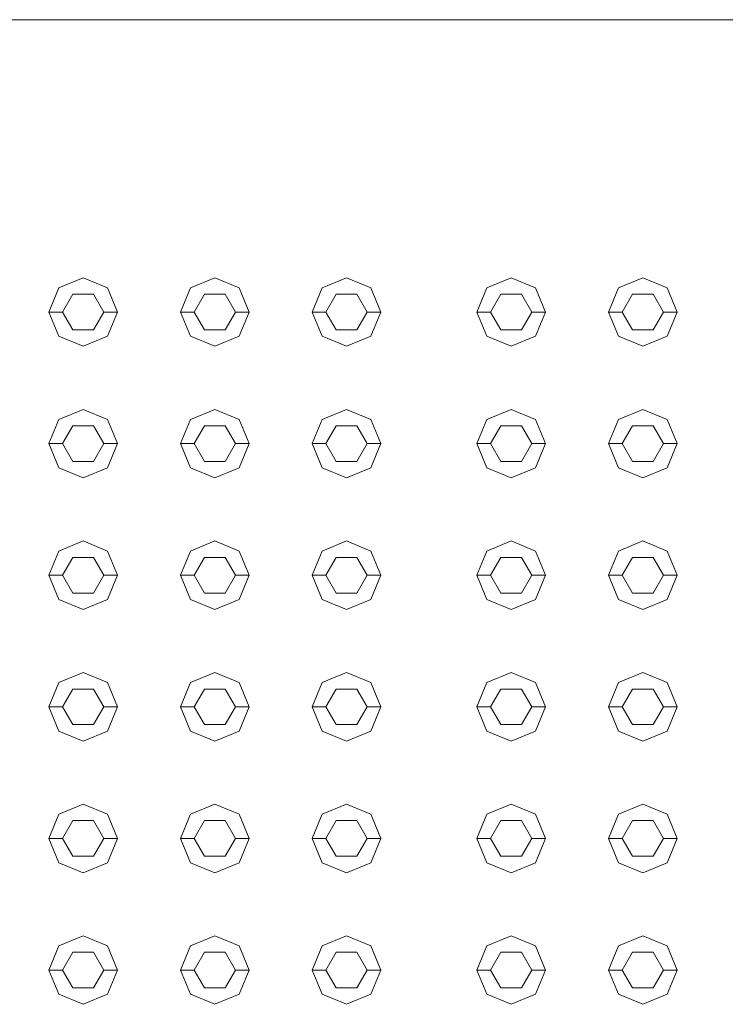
# Model space of a CAD drawing. Header units: millimetres. Extents: x -261 to 187, y -214 to 106.
# Tile 628 of 656: x -213.322 to -213.064, y 14.39 to 14.749. Entities that reach past the tile are written whole.
import ezdxf

# ---------------------------------------------------------------- set-up
doc = ezdxf.new("R2010")
doc.units = ezdxf.units.MM
doc.header["$LTSCALE"] = 0.005
doc.header["$MEASUREMENT"] = 0
doc.layers.add('IFC-Elemento construtivo genérico-Contorno', color=9, linetype='Continuous', lineweight=5)
doc.layers.add('IFC-Laje-Contorno', color=9, linetype='Continuous', lineweight=5)

msp = doc.modelspace()

# ---------------------------------------------------------------- linework, layer by layer
at = {"layer": 'IFC-Elemento construtivo genérico-Contorno', "lineweight": 5}
for p, q in [((-213.30762, 14.65148), (-213.29877, 14.65515)), ((-213.29877, 14.65515), (-213.28991, 14.65148)), ((-213.25953, 14.65148), (-213.25068, 14.65515)), ((-213.25068, 14.65515), (-213.24182, 14.65148)), ((-213.21144, 14.65148), (-213.20258, 14.65515)), ((-213.20258, 14.65515), (-213.19373, 14.65148)), ((-213.15133, 14.65148), (-213.14247, 14.65515)), ((-213.14247, 14.65515), (-213.13361, 14.65148)), ((-213.10323, 14.65148), (-213.09438, 14.65515)), ((-213.09438, 14.65515), (-213.08552, 14.65148)), ((-213.31129, 14.64263), (-213.30762, 14.65148)), ((-213.30628, 14.64263), (-213.30252, 14.64914)), ((-213.30252, 14.64914), (-213.29501, 14.64914)), ((-213.29501, 14.64914), (-213.29125, 14.64263)), ((-213.28991, 14.65148), (-213.28624, 14.64263)), ((-213.2632, 14.64263), (-213.25953, 14.65148)), ((-213.25819, 14.64263), (-213.25443, 14.64914)), ((-213.25443, 14.64914), (-213.24692, 14.64914)), ((-213.24692, 14.64914), (-213.24316, 14.64263)), ((-213.24182, 14.65148), (-213.23815, 14.64263)), ((-213.21511, 14.64263), (-213.21144, 14.65148)), ((-213.2101, 14.64263), (-213.20634, 14.64914)), ((-213.20634, 14.64914), (-213.19883, 14.64914)), ((-213.19883, 14.64914), (-213.19507, 14.64263)), ((-213.19373, 14.65148), (-213.19006, 14.64263)), ((-213.15499, 14.64263), (-213.15133, 14.65148)), ((-213.14998, 14.64263), (-213.14623, 14.64914)), ((-213.14623, 14.64914), (-213.13871, 14.64914)), ((-213.13871, 14.64914), (-213.13496, 14.64263)), ((-213.13361, 14.65148), (-213.12995, 14.64263)), ((-213.1069, 14.64263), (-213.10323, 14.65148)), ((-213.10189, 14.64263), (-213.09814, 14.64914)), ((-213.09814, 14.64914), (-213.09062, 14.64914)), ((-213.09062, 14.64914), (-213.08686, 14.64263)), ((-213.08552, 14.65148), (-213.08185, 14.64263)), ((-213.31129, 14.64263), (-213.30628, 14.64263)), ((-213.31129, 14.64263), (-213.30762, 14.63377)), ((-213.30628, 14.64263), (-213.30252, 14.63612)), ((-213.29501, 14.63612), (-213.29125, 14.64263)), ((-213.29125, 14.64263), (-213.28624, 14.64263)), ((-213.28991, 14.63377), (-213.28624, 14.64263)), ((-213.2632, 14.64263), (-213.25819, 14.64263)), ((-213.2632, 14.64263), (-213.25953, 14.63377)), ((-213.25819, 14.64263), (-213.25443, 14.63612)), ((-213.24692, 14.63612), (-213.24316, 14.64263)), ((-213.24316, 14.64263), (-213.23815, 14.64263)), ((-213.24182, 14.63377), (-213.23815, 14.64263)), ((-213.21511, 14.64263), (-213.2101, 14.64263)), ((-213.21511, 14.64263), (-213.21144, 14.63377)), ((-213.2101, 14.64263), (-213.20634, 14.63612)), ((-213.19883, 14.63612), (-213.19507, 14.64263)), ((-213.19507, 14.64263), (-213.19006, 14.64263)), ((-213.19373, 14.63377), (-213.19006, 14.64263)), ((-213.15499, 14.64263), (-213.14998, 14.64263)), ((-213.15499, 14.64263), (-213.15133, 14.63377)), ((-213.14998, 14.64263), (-213.14623, 14.63612)), ((-213.13871, 14.63612), (-213.13496, 14.64263)), ((-213.13496, 14.64263), (-213.12995, 14.64263)), ((-213.13361, 14.63377), (-213.12995, 14.64263)), ((-213.1069, 14.64263), (-213.10189, 14.64263)), ((-213.1069, 14.64263), (-213.10323, 14.63377)), ((-213.10189, 14.64263), (-213.09814, 14.63612)), ((-213.09062, 14.63612), (-213.08686, 14.64263)), ((-213.08686, 14.64263), (-213.08185, 14.64263)), ((-213.08552, 14.63377), (-213.08185, 14.64263)), ((-213.30252, 14.63612), (-213.29501, 14.63612)), ((-213.25443, 14.63612), (-213.24692, 14.63612)), ((-213.20634, 14.63612), (-213.19883, 14.63612)), ((-213.14623, 14.63612), (-213.13871, 14.63612)), ((-213.09814, 14.63612), (-213.09062, 14.63612)), ((-213.30762, 14.63377), (-213.29877, 14.63011)), ((-213.29877, 14.63011), (-213.28991, 14.63377)), ((-213.25953, 14.63377), (-213.25068, 14.63011)), ((-213.25068, 14.63011), (-213.24182, 14.63377)), ((-213.21144, 14.63377), (-213.20258, 14.63011)), ((-213.20258, 14.63011), (-213.19373, 14.63377)), ((-213.15133, 14.63377), (-213.14247, 14.63011)), ((-213.14247, 14.63011), (-213.13361, 14.63377)), ((-213.10323, 14.63377), (-213.09438, 14.63011)), ((-213.09438, 14.63011), (-213.08552, 14.63377)), ((-213.30762, 14.60339), (-213.29877, 14.60706)), ((-213.29877, 14.60706), (-213.28991, 14.60339)), ((-213.25953, 14.60339), (-213.25068, 14.60706)), ((-213.25068, 14.60706), (-213.24182, 14.60339)), ((-213.21144, 14.60339), (-213.20258, 14.60706)), ((-213.20258, 14.60706), (-213.19373, 14.60339)), ((-213.15133, 14.60339), (-213.14247, 14.60706)), ((-213.14247, 14.60706), (-213.13361, 14.60339)), ((-213.10323, 14.60339), (-213.09438, 14.60706)), ((-213.09438, 14.60706), (-213.08552, 14.60339)), ((-213.31129, 14.59454), (-213.30762, 14.60339)), ((-213.28991, 14.60339), (-213.28624, 14.59454)), ((-213.2632, 14.59454), (-213.25953, 14.60339)), ((-213.24182, 14.60339), (-213.23815, 14.59454)), ((-213.21511, 14.59454), (-213.21144, 14.60339)), ((-213.19373, 14.60339), (-213.19006, 14.59454)), ((-213.15499, 14.59454), (-213.15133, 14.60339)), ((-213.13361, 14.60339), (-213.12995, 14.59454)), ((-213.1069, 14.59454), (-213.10323, 14.60339)), ((-213.08552, 14.60339), (-213.08185, 14.59454)), ((-213.30628, 14.59454), (-213.30252, 14.60105)), ((-213.30252, 14.60105), (-213.29501, 14.60105)), ((-213.29501, 14.60105), (-213.29125, 14.59454)), ((-213.25819, 14.59454), (-213.25443, 14.60105)), ((-213.25443, 14.60105), (-213.24692, 14.60105)), ((-213.24692, 14.60105), (-213.24316, 14.59454)), ((-213.2101, 14.59454), (-213.20634, 14.60105)), ((-213.20634, 14.60105), (-213.19883, 14.60105)), ((-213.19883, 14.60105), (-213.19507, 14.59454)), ((-213.14998, 14.59454), (-213.14623, 14.60105)), ((-213.14623, 14.60105), (-213.13871, 14.60105)), ((-213.13871, 14.60105), (-213.13496, 14.59454)), ((-213.10189, 14.59454), (-213.09814, 14.60105)), ((-213.09814, 14.60105), (-213.09062, 14.60105)), ((-213.09062, 14.60105), (-213.08686, 14.59454)), ((-213.31129, 14.59454), (-213.30628, 14.59454)), ((-213.31129, 14.59454), (-213.30762, 14.58568)), ((-213.30628, 14.59454), (-213.30252, 14.58803)), ((-213.29501, 14.58803), (-213.29125, 14.59454)), ((-213.29125, 14.59454), (-213.28624, 14.59454)), ((-213.28991, 14.58568), (-213.28624, 14.59454)), ((-213.2632, 14.59454), (-213.25819, 14.59454)), ((-213.2632, 14.59454), (-213.25953, 14.58568)), ((-213.25819, 14.59454), (-213.25443, 14.58803)), ((-213.24692, 14.58803), (-213.24316, 14.59454)), ((-213.24316, 14.59454), (-213.23815, 14.59454)), ((-213.24182, 14.58568), (-213.23815, 14.59454)), ((-213.21511, 14.59454), (-213.2101, 14.59454)), ((-213.21511, 14.59454), (-213.21144, 14.58568)), ((-213.2101, 14.59454), (-213.20634, 14.58803)), ((-213.19883, 14.58803), (-213.19507, 14.59454)), ((-213.19507, 14.59454), (-213.19006, 14.59454)), ((-213.19373, 14.58568), (-213.19006, 14.59454)), ((-213.15499, 14.59454), (-213.14998, 14.59454)), ((-213.15499, 14.59454), (-213.15133, 14.58568)), ((-213.14998, 14.59454), (-213.14623, 14.58803)), ((-213.13871, 14.58803), (-213.13496, 14.59454)), ((-213.13496, 14.59454), (-213.12995, 14.59454)), ((-213.13361, 14.58568), (-213.12995, 14.59454)), ((-213.1069, 14.59454), (-213.10189, 14.59454)), ((-213.1069, 14.59454), (-213.10323, 14.58568)), ((-213.10189, 14.59454), (-213.09814, 14.58803)), ((-213.09062, 14.58803), (-213.08686, 14.59454)), ((-213.08686, 14.59454), (-213.08185, 14.59454)), ((-213.08552, 14.58568), (-213.08185, 14.59454)), ((-213.30252, 14.58803), (-213.29501, 14.58803)), ((-213.25443, 14.58803), (-213.24692, 14.58803)), ((-213.20634, 14.58803), (-213.19883, 14.58803)), ((-213.14623, 14.58803), (-213.13871, 14.58803)), ((-213.09814, 14.58803), (-213.09062, 14.58803)), ((-213.30762, 14.58568), (-213.29877, 14.58202)), ((-213.29877, 14.58202), (-213.28991, 14.58568)), ((-213.25953, 14.58568), (-213.25068, 14.58202)), ((-213.25068, 14.58202), (-213.24182, 14.58568)), ((-213.21144, 14.58568), (-213.20258, 14.58202)), ((-213.20258, 14.58202), (-213.19373, 14.58568)), ((-213.15133, 14.58568), (-213.14247, 14.58202)), ((-213.14247, 14.58202), (-213.13361, 14.58568)), ((-213.10323, 14.58568), (-213.09438, 14.58202)), ((-213.09438, 14.58202), (-213.08552, 14.58568)), ((-213.30762, 14.5553), (-213.29877, 14.55897)), ((-213.29877, 14.55897), (-213.28991, 14.5553)), ((-213.25953, 14.5553), (-213.25068, 14.55897)), ((-213.25068, 14.55897), (-213.24182, 14.5553)), ((-213.21144, 14.5553), (-213.20258, 14.55897)), ((-213.20258, 14.55897), (-213.19373, 14.5553)), ((-213.15133, 14.5553), (-213.14247, 14.55897)), ((-213.14247, 14.55897), (-213.13361, 14.5553)), ((-213.10323, 14.5553), (-213.09438, 14.55897)), ((-213.09438, 14.55897), (-213.08552, 14.5553)), ((-213.31129, 14.54644), (-213.30762, 14.5553)), ((-213.28991, 14.5553), (-213.28624, 14.54644)), ((-213.2632, 14.54644), (-213.25953, 14.5553)), ((-213.24182, 14.5553), (-213.23815, 14.54644)), ((-213.21511, 14.54644), (-213.21144, 14.5553)), ((-213.19373, 14.5553), (-213.19006, 14.54644)), ((-213.15499, 14.54644), (-213.15133, 14.5553)), ((-213.13361, 14.5553), (-213.12995, 14.54644)), ((-213.1069, 14.54644), (-213.10323, 14.5553)), ((-213.08552, 14.5553), (-213.08185, 14.54644)), ((-213.30628, 14.54644), (-213.30252, 14.55296)), ((-213.30252, 14.55296), (-213.29501, 14.55296)), ((-213.29501, 14.55296), (-213.29125, 14.54644)), ((-213.25819, 14.54644), (-213.25443, 14.55296)), ((-213.25443, 14.55296), (-213.24692, 14.55296)), ((-213.24692, 14.55296), (-213.24316, 14.54644)), ((-213.2101, 14.54644), (-213.20634, 14.55296)), ((-213.20634, 14.55296), (-213.19883, 14.55296)), ((-213.19883, 14.55296), (-213.19507, 14.54644)), ((-213.14998, 14.54644), (-213.14623, 14.55296)), ((-213.14623, 14.55296), (-213.13871, 14.55296)), ((-213.13871, 14.55296), (-213.13496, 14.54644)), ((-213.10189, 14.54644), (-213.09814, 14.55296)), ((-213.09814, 14.55296), (-213.09062, 14.55296)), ((-213.09062, 14.55296), (-213.08686, 14.54644)), ((-213.31129, 14.54644), (-213.30628, 14.54644)), ((-213.31129, 14.54644), (-213.30762, 14.53759)), ((-213.30628, 14.54644), (-213.30252, 14.53994)), ((-213.29501, 14.53994), (-213.29125, 14.54644)), ((-213.29125, 14.54644), (-213.28624, 14.54644)), ((-213.28991, 14.53759), (-213.28624, 14.54644)), ((-213.2632, 14.54644), (-213.25819, 14.54644)), ((-213.2632, 14.54644), (-213.25953, 14.53759)), ((-213.25819, 14.54644), (-213.25443, 14.53994)), ((-213.24692, 14.53994), (-213.24316, 14.54644)), ((-213.24316, 14.54644), (-213.23815, 14.54644)), ((-213.24182, 14.53759), (-213.23815, 14.54644)), ((-213.21511, 14.54644), (-213.2101, 14.54644)), ((-213.21511, 14.54644), (-213.21144, 14.53759)), ((-213.2101, 14.54644), (-213.20634, 14.53994)), ((-213.19883, 14.53994), (-213.19507, 14.54644)), ((-213.19507, 14.54644), (-213.19006, 14.54644)), ((-213.19373, 14.53759), (-213.19006, 14.54644)), ((-213.15499, 14.54644), (-213.14998, 14.54644)), ((-213.15499, 14.54644), (-213.15133, 14.53759)), ((-213.14998, 14.54644), (-213.14623, 14.53994)), ((-213.13871, 14.53994), (-213.13496, 14.54644)), ((-213.13496, 14.54644), (-213.12995, 14.54644)), ((-213.13361, 14.53759), (-213.12995, 14.54644)), ((-213.1069, 14.54644), (-213.10189, 14.54644)), ((-213.1069, 14.54644), (-213.10323, 14.53759)), ((-213.10189, 14.54644), (-213.09814, 14.53994)), ((-213.09062, 14.53994), (-213.08686, 14.54644)), ((-213.08686, 14.54644), (-213.08185, 14.54644)), ((-213.08552, 14.53759), (-213.08185, 14.54644)), ((-213.30762, 14.53759), (-213.29877, 14.53392)), ((-213.30252, 14.53994), (-213.29501, 14.53994)), ((-213.29877, 14.53392), (-213.28991, 14.53759)), ((-213.25953, 14.53759), (-213.25068, 14.53392)), ((-213.25443, 14.53994), (-213.24692, 14.53994)), ((-213.25068, 14.53392), (-213.24182, 14.53759)), ((-213.21144, 14.53759), (-213.20258, 14.53392)), ((-213.20634, 14.53994), (-213.19883, 14.53994)), ((-213.20258, 14.53392), (-213.19373, 14.53759)), ((-213.15133, 14.53759), (-213.14247, 14.53392)), ((-213.14623, 14.53994), (-213.13871, 14.53994)), ((-213.14247, 14.53392), (-213.13361, 14.53759)), ((-213.10323, 14.53759), (-213.09438, 14.53392)), ((-213.09814, 14.53994), (-213.09062, 14.53994)), ((-213.09438, 14.53392), (-213.08552, 14.53759)), ((-213.30762, 14.50721), (-213.29877, 14.51088)), ((-213.29877, 14.51088), (-213.28991, 14.50721)), ((-213.25953, 14.50721), (-213.25068, 14.51088)), ((-213.25068, 14.51088), (-213.24182, 14.50721)), ((-213.21144, 14.50721), (-213.20258, 14.51088)), ((-213.20258, 14.51088), (-213.19373, 14.50721)), ((-213.15133, 14.50721), (-213.14247, 14.51088)), ((-213.14247, 14.51088), (-213.13361, 14.50721)), ((-213.10323, 14.50721), (-213.09438, 14.51088)), ((-213.09438, 14.51088), (-213.08552, 14.50721)), ((-213.31129, 14.49836), (-213.30762, 14.50721)), ((-213.30628, 14.49836), (-213.30252, 14.50486)), ((-213.30252, 14.50486), (-213.29501, 14.50486)), ((-213.29501, 14.50486), (-213.29125, 14.49836)), ((-213.28991, 14.50721), (-213.28624, 14.49836)), ((-213.2632, 14.49836), (-213.25953, 14.50721)), ((-213.25819, 14.49836), (-213.25443, 14.50486)), ((-213.25443, 14.50486), (-213.24692, 14.50486)), ((-213.24692, 14.50486), (-213.24316, 14.49836)), ((-213.24182, 14.50721), (-213.23815, 14.49836)), ((-213.21511, 14.49836), (-213.21144, 14.50721)), ((-213.2101, 14.49836), (-213.20634, 14.50486)), ((-213.20634, 14.50486), (-213.19883, 14.50486)), ((-213.19883, 14.50486), (-213.19507, 14.49836)), ((-213.19373, 14.50721), (-213.19006, 14.49836)), ((-213.15499, 14.49836), (-213.15133, 14.50721)), ((-213.14998, 14.49836), (-213.14623, 14.50486)), ((-213.14623, 14.50486), (-213.13871, 14.50486)), ((-213.13871, 14.50486), (-213.13496, 14.49836)), ((-213.13361, 14.50721), (-213.12995, 14.49836)), ((-213.1069, 14.49836), (-213.10323, 14.50721)), ((-213.10189, 14.49836), (-213.09814, 14.50486)), ((-213.09814, 14.50486), (-213.09062, 14.50486)), ((-213.09062, 14.50486), (-213.08686, 14.49836)), ((-213.08552, 14.50721), (-213.08185, 14.49836)), ((-213.31129, 14.49836), (-213.30628, 14.49836)), ((-213.31129, 14.49836), (-213.30762, 14.4895)), ((-213.30628, 14.49836), (-213.30252, 14.49185)), ((-213.29501, 14.49185), (-213.29125, 14.49836)), ((-213.29125, 14.49836), (-213.28624, 14.49836)), ((-213.28991, 14.4895), (-213.28624, 14.49836)), ((-213.2632, 14.49836), (-213.25819, 14.49836)), ((-213.2632, 14.49836), (-213.25953, 14.4895)), ((-213.25819, 14.49836), (-213.25443, 14.49185)), ((-213.24692, 14.49185), (-213.24316, 14.49836)), ((-213.24316, 14.49836), (-213.23815, 14.49836)), ((-213.24182, 14.4895), (-213.23815, 14.49836)), ((-213.21511, 14.49836), (-213.2101, 14.49836)), ((-213.21511, 14.49836), (-213.21144, 14.4895)), ((-213.2101, 14.49836), (-213.20634, 14.49185)), ((-213.19883, 14.49185), (-213.19507, 14.49836)), ((-213.19507, 14.49836), (-213.19006, 14.49836)), ((-213.19373, 14.4895), (-213.19006, 14.49836)), ((-213.15499, 14.49836), (-213.14998, 14.49836)), ((-213.15499, 14.49836), (-213.15133, 14.4895)), ((-213.14998, 14.49836), (-213.14623, 14.49185)), ((-213.13871, 14.49185), (-213.13496, 14.49836)), ((-213.13496, 14.49836), (-213.12995, 14.49836)), ((-213.13361, 14.4895), (-213.12995, 14.49836)), ((-213.1069, 14.49836), (-213.10189, 14.49836)), ((-213.1069, 14.49836), (-213.10323, 14.4895)), ((-213.10189, 14.49836), (-213.09814, 14.49185)), ((-213.09062, 14.49185), (-213.08686, 14.49836)), ((-213.08686, 14.49836), (-213.08185, 14.49836)), ((-213.08552, 14.4895), (-213.08185, 14.49836)), ((-213.30252, 14.49185), (-213.29501, 14.49185)), ((-213.25443, 14.49185), (-213.24692, 14.49185)), ((-213.20634, 14.49185), (-213.19883, 14.49185)), ((-213.14623, 14.49185), (-213.13871, 14.49185)), ((-213.09814, 14.49185), (-213.09062, 14.49185)), ((-213.30762, 14.4895), (-213.29877, 14.48583)), ((-213.29877, 14.48583), (-213.28991, 14.4895)), ((-213.25953, 14.4895), (-213.25068, 14.48583)), ((-213.25068, 14.48583), (-213.24182, 14.4895)), ((-213.21144, 14.4895), (-213.20258, 14.48583)), ((-213.20258, 14.48583), (-213.19373, 14.4895)), ((-213.15133, 14.4895), (-213.14247, 14.48583)), ((-213.14247, 14.48583), (-213.13361, 14.4895)), ((-213.10323, 14.4895), (-213.09438, 14.48583)), ((-213.09438, 14.48583), (-213.08552, 14.4895)), ((-213.30762, 14.45912), (-213.29877, 14.46279)), ((-213.29877, 14.46279), (-213.28991, 14.45912)), ((-213.25953, 14.45912), (-213.25068, 14.46279)), ((-213.25068, 14.46279), (-213.24182, 14.45912)), ((-213.21144, 14.45912), (-213.20258, 14.46279)), ((-213.20258, 14.46279), (-213.19373, 14.45912)), ((-213.15133, 14.45912), (-213.14247, 14.46279)), ((-213.14247, 14.46279), (-213.13361, 14.45912)), ((-213.10323, 14.45912), (-213.09438, 14.46279)), ((-213.09438, 14.46279), (-213.08552, 14.45912)), ((-213.31129, 14.45027), (-213.30762, 14.45912)), ((-213.28991, 14.45912), (-213.28624, 14.45027)), ((-213.2632, 14.45027), (-213.25953, 14.45912)), ((-213.24182, 14.45912), (-213.23815, 14.45027)), ((-213.21511, 14.45027), (-213.21144, 14.45912)), ((-213.19373, 14.45912), (-213.19006, 14.45027)), ((-213.15499, 14.45027), (-213.15133, 14.45912)), ((-213.13361, 14.45912), (-213.12995, 14.45027)), ((-213.1069, 14.45027), (-213.10323, 14.45912)), ((-213.08552, 14.45912), (-213.08185, 14.45027)), ((-213.30628, 14.45027), (-213.30252, 14.45677)), ((-213.30252, 14.45677), (-213.29501, 14.45677)), ((-213.29501, 14.45677), (-213.29125, 14.45027)), ((-213.25819, 14.45027), (-213.25443, 14.45677)), ((-213.25443, 14.45677), (-213.24692, 14.45677)), ((-213.24692, 14.45677), (-213.24316, 14.45027)), ((-213.2101, 14.45027), (-213.20634, 14.45677)), ((-213.20634, 14.45677), (-213.19883, 14.45677)), ((-213.19883, 14.45677), (-213.19507, 14.45027)), ((-213.14998, 14.45027), (-213.14623, 14.45677)), ((-213.14623, 14.45677), (-213.13871, 14.45677)), ((-213.13871, 14.45677), (-213.13496, 14.45027)), ((-213.10189, 14.45027), (-213.09814, 14.45677)), ((-213.09814, 14.45677), (-213.09062, 14.45677)), ((-213.09062, 14.45677), (-213.08686, 14.45027)), ((-213.31129, 14.45027), (-213.30628, 14.45027)), ((-213.31129, 14.45027), (-213.30762, 14.44141)), ((-213.30628, 14.45027), (-213.30252, 14.44375)), ((-213.29501, 14.44375), (-213.29125, 14.45027)), ((-213.29125, 14.45027), (-213.28624, 14.45027)), ((-213.28991, 14.44141), (-213.28624, 14.45027)), ((-213.2632, 14.45027), (-213.25819, 14.45027)), ((-213.2632, 14.45027), (-213.25953, 14.44141)), ((-213.25819, 14.45027), (-213.25443, 14.44375)), ((-213.24692, 14.44375), (-213.24316, 14.45027)), ((-213.24316, 14.45027), (-213.23815, 14.45027)), ((-213.24182, 14.44141), (-213.23815, 14.45027)), ((-213.21511, 14.45027), (-213.2101, 14.45027)), ((-213.21511, 14.45027), (-213.21144, 14.44141)), ((-213.2101, 14.45027), (-213.20634, 14.44375)), ((-213.19883, 14.44375), (-213.19507, 14.45027)), ((-213.19507, 14.45027), (-213.19006, 14.45027)), ((-213.19373, 14.44141), (-213.19006, 14.45027)), ((-213.15499, 14.45027), (-213.14998, 14.45027)), ((-213.15499, 14.45027), (-213.15133, 14.44141)), ((-213.14998, 14.45027), (-213.14623, 14.44375)), ((-213.13871, 14.44375), (-213.13496, 14.45027)), ((-213.13496, 14.45027), (-213.12995, 14.45027)), ((-213.13361, 14.44141), (-213.12995, 14.45027)), ((-213.1069, 14.45027), (-213.10189, 14.45027)), ((-213.1069, 14.45027), (-213.10323, 14.44141)), ((-213.10189, 14.45027), (-213.09814, 14.44375)), ((-213.09062, 14.44375), (-213.08686, 14.45027)), ((-213.08686, 14.45027), (-213.08185, 14.45027)), ((-213.08552, 14.44141), (-213.08185, 14.45027)), ((-213.30252, 14.44375), (-213.29501, 14.44375)), ((-213.25443, 14.44375), (-213.24692, 14.44375)), ((-213.20634, 14.44375), (-213.19883, 14.44375)), ((-213.14623, 14.44375), (-213.13871, 14.44375)), ((-213.09814, 14.44375), (-213.09062, 14.44375)), ((-213.30762, 14.44141), (-213.29877, 14.43774)), ((-213.29877, 14.43774), (-213.28991, 14.44141)), ((-213.25953, 14.44141), (-213.25068, 14.43774)), ((-213.25068, 14.43774), (-213.24182, 14.44141)), ((-213.21144, 14.44141), (-213.20258, 14.43774)), ((-213.20258, 14.43774), (-213.19373, 14.44141)), ((-213.15133, 14.44141), (-213.14247, 14.43774)), ((-213.14247, 14.43774), (-213.13361, 14.44141)), ((-213.10323, 14.44141), (-213.09438, 14.43774)), ((-213.09438, 14.43774), (-213.08552, 14.44141)), ((-213.30762, 14.41103), (-213.29877, 14.41469)), ((-213.29877, 14.41469), (-213.28991, 14.41103)), ((-213.25953, 14.41103), (-213.25068, 14.41469)), ((-213.25068, 14.41469), (-213.24182, 14.41103)), ((-213.21144, 14.41103), (-213.20258, 14.41469)), ((-213.20258, 14.41469), (-213.19373, 14.41103)), ((-213.15133, 14.41103), (-213.14247, 14.41469)), ((-213.14247, 14.41469), (-213.13361, 14.41103)), ((-213.10323, 14.41103), (-213.09438, 14.41469)), ((-213.09438, 14.41469), (-213.08552, 14.41103)), ((-213.31129, 14.40217), (-213.30762, 14.41103)), ((-213.30628, 14.40217), (-213.30252, 14.40868)), ((-213.30252, 14.40868), (-213.29501, 14.40868)), ((-213.29501, 14.40868), (-213.29125, 14.40217)), ((-213.28991, 14.41103), (-213.28624, 14.40217)), ((-213.2632, 14.40217), (-213.25953, 14.41103)), ((-213.25819, 14.40217), (-213.25443, 14.40868)), ((-213.25443, 14.40868), (-213.24692, 14.40868)), ((-213.24692, 14.40868), (-213.24316, 14.40217)), ((-213.24182, 14.41103), (-213.23815, 14.40217)), ((-213.21511, 14.40217), (-213.21144, 14.41103)), ((-213.2101, 14.40217), (-213.20634, 14.40868)), ((-213.20634, 14.40868), (-213.19883, 14.40868)), ((-213.19883, 14.40868), (-213.19507, 14.40217)), ((-213.19373, 14.41103), (-213.19006, 14.40217)), ((-213.15499, 14.40217), (-213.15133, 14.41103)), ((-213.14998, 14.40217), (-213.14623, 14.40868)), ((-213.14623, 14.40868), (-213.13871, 14.40868)), ((-213.13871, 14.40868), (-213.13496, 14.40217)), ((-213.13361, 14.41103), (-213.12995, 14.40217)), ((-213.1069, 14.40217), (-213.10323, 14.41103)), ((-213.10189, 14.40217), (-213.09814, 14.40868)), ((-213.09814, 14.40868), (-213.09062, 14.40868)), ((-213.09062, 14.40868), (-213.08686, 14.40217)), ((-213.08552, 14.41103), (-213.08185, 14.40217)), ((-213.31129, 14.40217), (-213.30628, 14.40217)), ((-213.31129, 14.40217), (-213.30762, 14.39332)), ((-213.30628, 14.40217), (-213.30252, 14.39566)), ((-213.29501, 14.39566), (-213.29125, 14.40217)), ((-213.29125, 14.40217), (-213.28624, 14.40217)), ((-213.28991, 14.39332), (-213.28624, 14.40217)), ((-213.2632, 14.40217), (-213.25819, 14.40217)), ((-213.2632, 14.40217), (-213.25953, 14.39332)), ((-213.25819, 14.40217), (-213.25443, 14.39566)), ((-213.24692, 14.39566), (-213.24316, 14.40217)), ((-213.24316, 14.40217), (-213.23815, 14.40217)), ((-213.24182, 14.39332), (-213.23815, 14.40217)), ((-213.21511, 14.40217), (-213.2101, 14.40217)), ((-213.21511, 14.40217), (-213.21144, 14.39332)), ((-213.2101, 14.40217), (-213.20634, 14.39566)), ((-213.19883, 14.39566), (-213.19507, 14.40217)), ((-213.19507, 14.40217), (-213.19006, 14.40217)), ((-213.19373, 14.39332), (-213.19006, 14.40217)), ((-213.15499, 14.40217), (-213.14998, 14.40217)), ((-213.15499, 14.40217), (-213.15133, 14.39332)), ((-213.14998, 14.40217), (-213.14623, 14.39566)), ((-213.13871, 14.39566), (-213.13496, 14.40217)), ((-213.13496, 14.40217), (-213.12995, 14.40217)), ((-213.13361, 14.39332), (-213.12995, 14.40217)), ((-213.1069, 14.40217), (-213.10189, 14.40217)), ((-213.1069, 14.40217), (-213.10323, 14.39332)), ((-213.10189, 14.40217), (-213.09814, 14.39566)), ((-213.09062, 14.39566), (-213.08686, 14.40217)), ((-213.08686, 14.40217), (-213.08185, 14.40217)), ((-213.08552, 14.39332), (-213.08185, 14.40217)), ((-213.30762, 14.39332), (-213.29877, 14.38965)), ((-213.30252, 14.39566), (-213.29501, 14.39566)), ((-213.29877, 14.38965), (-213.28991, 14.39332)), ((-213.25953, 14.39332), (-213.25068, 14.38965)), ((-213.25443, 14.39566), (-213.24692, 14.39566)), ((-213.25068, 14.38965), (-213.24182, 14.39332)), ((-213.21144, 14.39332), (-213.20258, 14.38965)), ((-213.20634, 14.39566), (-213.19883, 14.39566)), ((-213.20258, 14.38965), (-213.19373, 14.39332)), ((-213.15133, 14.39332), (-213.14247, 14.38965)), ((-213.14623, 14.39566), (-213.13871, 14.39566)), ((-213.14247, 14.38965), (-213.13361, 14.39332)), ((-213.10323, 14.39332), (-213.09438, 14.38965)), ((-213.09814, 14.39566), (-213.09062, 14.39566)), ((-213.09438, 14.38965), (-213.08552, 14.39332))]:
    msp.add_line(p, q, dxfattribs=at)
at = {"layer": 'IFC-Laje-Contorno', "lineweight": 5}
msp.add_line((-213.37841, 14.74948), (-212.57138, 14.74948), dxfattribs=at)

doc.saveas('drawing.dxf')
